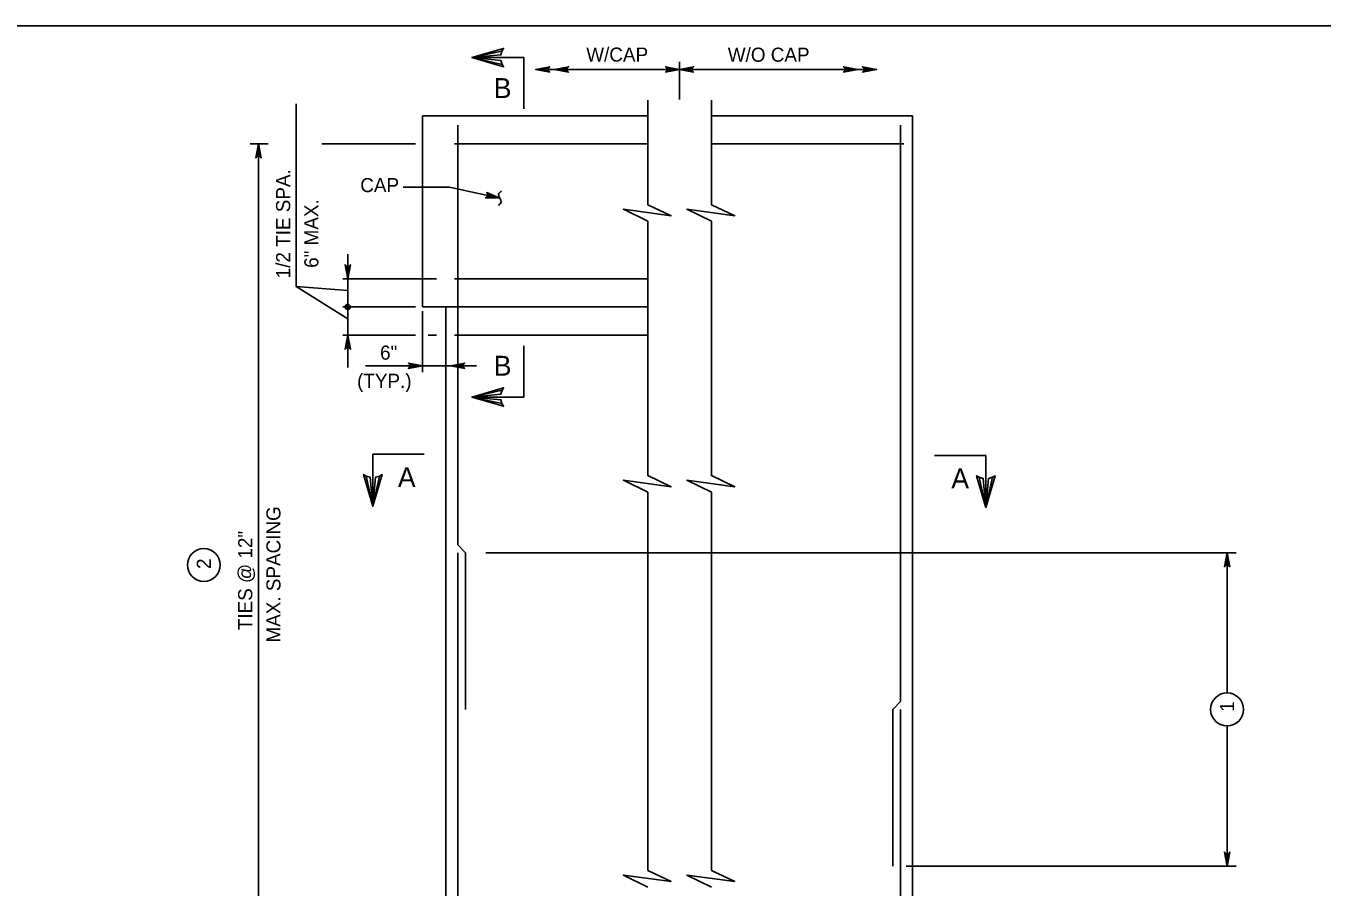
# Model space of a CAD drawing. Extents: x 646165 to 651486, y 296916 to 299292.
# Drawn here: x 649228.5 to 649504.1, y 297312.1 to 297495.3 of the extents above; entities that cross this region are included whole.
import ezdxf

# ---------------------------------------------------------------- set-up
doc = ezdxf.new("R2010")
doc.units = 0
for name, color, linetype in [('1', 7, 'Continuous'), ('2', 7, 'Continuous'), ('51', 7, 'Continuous'), ('52', 7, 'Continuous'), ('53', 7, 'Continuous'), ('54', 7, 'Continuous')]:
    doc.layers.add(name, color=color, linetype=linetype)

msp = doc.modelspace()

# ---------------------------------------------------------------- linework, layer by layer
at = {"layer": '1'}
for p, q in [((649323.32, 297488.52), (649334.39, 297488.52)), ((649334.39, 297488.52), (649334.39, 297477.59)), ((649334.39, 297416.32), (649334.39, 297427.25)), ((649323.32, 297416.32), (649334.39, 297416.32)), ((649302.24, 297404.19), (649313.16, 297404.19)), ((649302.24, 297393.12), (649302.24, 297404.19)), ((649432.64, 297403.92), (649421.72, 297403.92)), ((649432.64, 297392.85), (649432.64, 297403.92))]:
    msp.add_line(p, q, dxfattribs=at)
for points in [[(649329.74, 297487.04), (649329.5, 297487.89), (649323.32, 297488.52), (649329.74, 297487.04), (649330.07, 297486.53), (649323.32, 297488.52), (649329.5, 297489.07), (649329.72, 297489.91), (649323.32, 297488.52), (649330.07, 297490.47), (649329.72, 297489.91)], [(649329.74, 297417.8), (649329.5, 297416.95), (649323.32, 297416.32), (649329.74, 297417.8), (649330.07, 297418.31), (649323.32, 297416.32), (649329.5, 297415.77), (649329.72, 297414.93), (649323.32, 297416.32), (649330.07, 297414.37), (649329.72, 297414.93)], [(649303.71, 297399.54), (649302.86, 297399.3), (649302.24, 297393.12), (649303.71, 297399.54), (649304.22, 297399.87), (649302.24, 297393.12), (649301.68, 297399.3), (649300.84, 297399.52), (649302.24, 297393.12), (649300.29, 297399.87), (649300.84, 297399.52)], [(649431.17, 297399.27), (649432.02, 297399.04), (649432.64, 297392.85), (649431.17, 297399.27), (649430.66, 297399.6), (649432.64, 297392.85), (649433.2, 297399.03), (649434.04, 297399.26), (649432.64, 297392.85), (649434.59, 297399.6), (649434.04, 297399.26)]]:
    msp.add_lwpolyline(points, dxfattribs=at)
at = {"layer": '2'}
msp.add_line((648988.59, 297495.25), (649774.59, 297495.25), dxfattribs=at)
at = {"layer": '51'}
for p, q in [((649312.81, 297476.15), (649312.81, 297435.49)), ((649312.81, 297476.15), (649360.73, 297476.15)), ((649374.25, 297476.15), (649416.99, 297476.15)), ((649416.99, 297476.15), (649416.99, 297264.33)), ((649312.81, 297435.49), (649360.73, 297435.49)), ((649317.81, 297435.49), (649317.81, 297264.33))]:
    msp.add_line(p, q, dxfattribs=at)
at = {"layer": '52'}
for p, q in [((649367.49, 297479.57), (649367.49, 297487.6)), ((649336.91, 297486.01), (649367.49, 297486.01)), ((649367.49, 297486.01), (649409.37, 297486.01)), ((649285.97, 297439.83), (649285.97, 297478.67)), ((649360.73, 297479.49), (649360.73, 297457.23)), ((649374.25, 297479.49), (649374.25, 297457.23)), ((649276.16, 297470.15), (649280.02, 297470.15)), ((649277.94, 297470.15), (649277.94, 297267.41)), ((649291.41, 297470.15), (649311.36, 297470.15)), ((649308.74, 297460.95), (649318.54, 297460.95)), ((649329.26, 297458.62), (649318.54, 297460.95)), ((649360.73, 297453.73), (649360.73, 297399.6)), ((649374.25, 297453.73), (649374.25, 297399.6)), ((649296.93, 297446.74), (649296.93, 297422.62)), ((649295.91, 297441.49), (649315.81, 297441.49)), ((649285.97, 297439.83), (649296.93, 297432.97)), ((649285.97, 297439.83), (649296.93, 297438.99)), ((649295.91, 297435.49), (649311.36, 297435.49)), ((649312.81, 297434.56), (649312.81, 297421.65)), ((649295.91, 297429.49), (649311.36, 297429.49)), ((649314.02, 297429.49), (649315.81, 297429.49)), ((649300.67, 297422.99), (649324.3, 297422.99)), ((649360.73, 297396.1), (649360.73, 297315.65)), ((649374.25, 297396.1), (649374.25, 297315.65)), ((649326.28, 297383.24), (649485.84, 297383.24)), ((649483.92, 297353.41), (649483.92, 297383.24)), ((649483.92, 297316.58), (649483.92, 297346.41)), ((649415.66, 297316.58), (649485.84, 297316.58)), ((649417.62, 297316.58), (649417.13, 297316.58))]:
    msp.add_line(p, q, dxfattribs=at)
for points in [[(649336.91, 297486.01), (649339.89, 297486.57), (649339.66, 297486.41), (649339.54, 297486.21), (649339.51, 297486.01), (649339.54, 297485.81), (649339.66, 297485.61), (649339.89, 297485.45), (649336.91, 297486.01), (649339.66, 297485.61), (649339.54, 297485.81), (649336.91, 297486.01), (649339.51, 297486.01), (649339.54, 297486.21), (649336.91, 297486.01), (649339.66, 297486.41)], [(649340.91, 297486.01), (649343.89, 297486.57), (649343.66, 297486.41), (649343.54, 297486.21), (649343.51, 297486.01), (649343.54, 297485.81), (649343.66, 297485.61), (649343.89, 297485.45), (649340.91, 297486.01), (649343.66, 297485.61), (649343.54, 297485.81), (649340.91, 297486.01), (649343.51, 297486.01), (649343.54, 297486.21), (649340.91, 297486.01), (649343.66, 297486.41)], [(649367.49, 297486.01), (649364.51, 297485.45), (649364.74, 297485.61), (649364.86, 297485.81), (649364.89, 297486.01), (649364.86, 297486.21), (649364.74, 297486.41), (649364.51, 297486.57), (649367.49, 297486.01), (649364.74, 297486.41), (649364.86, 297486.21), (649367.49, 297486.01), (649364.89, 297486.01), (649364.86, 297485.81), (649367.49, 297486.01), (649364.74, 297485.61)], [(649367.49, 297486.01), (649364.51, 297485.45), (649364.74, 297485.61), (649364.86, 297485.81), (649364.89, 297486.01), (649364.86, 297486.21), (649364.74, 297486.41), (649364.51, 297486.57), (649367.49, 297486.01), (649364.74, 297486.41), (649364.86, 297486.21), (649367.49, 297486.01), (649364.89, 297486.01), (649364.86, 297485.81), (649367.49, 297486.01), (649364.74, 297485.61)], [(649367.49, 297486.01), (649370.47, 297486.57), (649370.24, 297486.41), (649370.13, 297486.21), (649370.09, 297486.01), (649370.13, 297485.81), (649370.24, 297485.61), (649370.47, 297485.45), (649367.49, 297486.01), (649370.24, 297485.61), (649370.13, 297485.81), (649367.49, 297486.01), (649370.09, 297486.01), (649370.13, 297486.21), (649367.49, 297486.01), (649370.24, 297486.41)], [(649405.37, 297486.01), (649402.38, 297485.45), (649402.61, 297485.61), (649402.73, 297485.81), (649402.77, 297486.01), (649402.73, 297486.21), (649402.61, 297486.41), (649402.38, 297486.57), (649405.37, 297486.01), (649402.61, 297486.41), (649402.73, 297486.21), (649405.37, 297486.01), (649402.77, 297486.01), (649402.73, 297485.81), (649405.37, 297486.01), (649402.61, 297485.61)], [(649409.37, 297486.01), (649406.38, 297485.45), (649406.61, 297485.61), (649406.73, 297485.81), (649406.77, 297486.01), (649406.73, 297486.21), (649406.61, 297486.41), (649406.38, 297486.57), (649409.37, 297486.01), (649406.61, 297486.41), (649406.73, 297486.21), (649409.37, 297486.01), (649406.77, 297486.01), (649406.73, 297485.81), (649409.37, 297486.01), (649406.61, 297485.61)], [(649277.94, 297470.15), (649278.5, 297467.17), (649278.42, 297467.29), (649278.34, 297467.4), (649278.24, 297467.46), (649278.14, 297467.52), (649278.04, 297467.54), (649277.94, 297467.55), (649277.84, 297467.54), (649277.74, 297467.52), (649277.64, 297467.46), (649277.54, 297467.4), (649277.46, 297467.29), (649277.38, 297467.17), (649277.94, 297470.15), (649277.46, 297467.29), (649277.54, 297467.4), (649277.94, 297470.15), (649277.64, 297467.46), (649277.74, 297467.52), (649277.94, 297470.15), (649277.84, 297467.54), (649277.94, 297467.55), (649277.94, 297470.15), (649278.04, 297467.54), (649278.14, 297467.52), (649277.94, 297470.15), (649278.24, 297467.46), (649278.34, 297467.4), (649277.94, 297470.15), (649278.42, 297467.29)], [(649329.26, 297458.62), (649326.23, 297458.71), (649326.49, 297458.81), (649326.65, 297458.98), (649326.72, 297459.17), (649326.73, 297459.37), (649326.66, 297459.6), (649326.47, 297459.8), (649329.26, 297458.62), (649326.66, 297459.6), (649326.73, 297459.37), (649329.26, 297458.62), (649326.72, 297459.17), (649326.65, 297458.98), (649329.26, 297458.62), (649326.49, 297458.81)], [(649360.73, 297453.73), (649355.55, 297456.26), (649365.69, 297454.88), (649360.73, 297457.24)], [(649374.25, 297453.73), (649369.07, 297456.26), (649379.21, 297454.88), (649374.25, 297457.24)], [(649296.93, 297441.49), (649296.37, 297444.47), (649296.45, 297444.35), (649296.53, 297444.24), (649296.63, 297444.18), (649296.73, 297444.12), (649296.83, 297444.1), (649296.93, 297444.09), (649297.03, 297444.1), (649297.13, 297444.12), (649297.23, 297444.18), (649297.33, 297444.24), (649297.41, 297444.35), (649297.49, 297444.47), (649296.93, 297441.49), (649297.41, 297444.35), (649297.33, 297444.24), (649296.93, 297441.49), (649297.23, 297444.18), (649297.13, 297444.12), (649296.93, 297441.49), (649297.03, 297444.1), (649296.93, 297444.09), (649296.93, 297441.49), (649296.83, 297444.1), (649296.73, 297444.12), (649296.93, 297441.49), (649296.63, 297444.18), (649296.53, 297444.24), (649296.93, 297441.49), (649296.45, 297444.35)], [(649296.93, 297429.49), (649297.49, 297426.5), (649297.41, 297426.62), (649297.33, 297426.73), (649297.23, 297426.79), (649297.13, 297426.85), (649297.03, 297426.87), (649296.93, 297426.89), (649296.83, 297426.87), (649296.73, 297426.85), (649296.63, 297426.79), (649296.53, 297426.73), (649296.45, 297426.62), (649296.37, 297426.5), (649296.93, 297429.49), (649296.45, 297426.62), (649296.53, 297426.73), (649296.93, 297429.49), (649296.63, 297426.79), (649296.73, 297426.85), (649296.93, 297429.49), (649296.83, 297426.87), (649296.93, 297426.89), (649296.93, 297429.49), (649297.03, 297426.87), (649297.13, 297426.85), (649296.93, 297429.49), (649297.23, 297426.79), (649297.33, 297426.73), (649296.93, 297429.49), (649297.41, 297426.62)], [(649312.81, 297422.99), (649309.83, 297423.55), (649309.94, 297423.47), (649310.06, 297423.39), (649310.12, 297423.29), (649310.17, 297423.19), (649310.19, 297423.09), (649310.21, 297422.99), (649310.19, 297422.89), (649310.17, 297422.79), (649310.12, 297422.69), (649310.06, 297422.59), (649309.94, 297422.51), (649309.83, 297422.43), (649312.81, 297422.99), (649309.94, 297422.51), (649310.06, 297422.59), (649312.81, 297422.99), (649310.12, 297422.69), (649310.17, 297422.79), (649312.81, 297422.99), (649310.19, 297422.89), (649310.21, 297422.99), (649312.81, 297422.99), (649310.19, 297423.09), (649310.17, 297423.19), (649312.81, 297422.99), (649310.12, 297423.29), (649310.06, 297423.39), (649312.81, 297422.99), (649309.94, 297423.47)], [(649318.81, 297422.99), (649321.79, 297423.55), (649321.68, 297423.47), (649321.56, 297423.39), (649321.5, 297423.29), (649321.44, 297423.19), (649321.43, 297423.09), (649321.41, 297422.99), (649321.43, 297422.89), (649321.44, 297422.79), (649321.5, 297422.69), (649321.56, 297422.59), (649321.68, 297422.51), (649321.79, 297422.43), (649318.81, 297422.99), (649321.68, 297422.51), (649321.56, 297422.59), (649318.81, 297422.99), (649321.5, 297422.69), (649321.44, 297422.79), (649318.81, 297422.99), (649321.43, 297422.89), (649321.41, 297422.99), (649318.81, 297422.99), (649321.43, 297423.09), (649321.44, 297423.19), (649318.81, 297422.99), (649321.5, 297423.29), (649321.56, 297423.39), (649318.81, 297422.99), (649321.68, 297423.47)], [(649360.73, 297396.1), (649355.55, 297398.64), (649365.69, 297397.26), (649360.73, 297399.62)], [(649374.25, 297396.1), (649369.07, 297398.64), (649379.21, 297397.26), (649374.25, 297399.62)], [(649483.92, 297383.24), (649484.48, 297380.26), (649484.4, 297380.38), (649484.32, 297380.49), (649484.22, 297380.55), (649484.12, 297380.61), (649484.02, 297380.63), (649483.92, 297380.64), (649483.82, 297380.63), (649483.72, 297380.61), (649483.62, 297380.55), (649483.52, 297380.49), (649483.44, 297380.38), (649483.36, 297380.26), (649483.92, 297383.24), (649483.44, 297380.38), (649483.52, 297380.49), (649483.92, 297383.24), (649483.62, 297380.55), (649483.72, 297380.61), (649483.92, 297383.24), (649483.82, 297380.63), (649483.92, 297380.64), (649483.92, 297383.24), (649484.02, 297380.63), (649484.12, 297380.61), (649483.92, 297383.24), (649484.22, 297380.55), (649484.32, 297380.49), (649483.92, 297383.24), (649484.4, 297380.38)], [(649483.92, 297316.58), (649483.36, 297319.56), (649483.44, 297319.44), (649483.52, 297319.33), (649483.62, 297319.27), (649483.72, 297319.21), (649483.82, 297319.19), (649483.92, 297319.18), (649484.02, 297319.19), (649484.12, 297319.21), (649484.22, 297319.27), (649484.32, 297319.33), (649484.4, 297319.44), (649484.48, 297319.56), (649483.92, 297316.58), (649484.4, 297319.44), (649484.32, 297319.33), (649483.92, 297316.58), (649484.22, 297319.27), (649484.12, 297319.21), (649483.92, 297316.58), (649484.02, 297319.19), (649483.92, 297319.18), (649483.92, 297316.58), (649483.82, 297319.19), (649483.72, 297319.21), (649483.92, 297316.58), (649483.62, 297319.27), (649483.52, 297319.33), (649483.92, 297316.58), (649483.44, 297319.44)], [(649360.73, 297312.13), (649355.55, 297314.67), (649365.69, 297313.29), (649360.73, 297315.65)], [(649374.25, 297312.13), (649369.07, 297314.67), (649379.21, 297313.29), (649374.25, 297315.65)]]:
    msp.add_lwpolyline(points, dxfattribs=at)
for centre, radius in [((649296.93, 297435.49), 0.533), ((649296.93, 297435.49), 0.267), ((649266.32, 297380.62), 3.5), ((649483.92, 297349.91), 3.5)]:
    msp.add_circle(centre, radius, dxfattribs=at)
msp.add_spline([(649329.63, 297460.14), (649328.99, 297459.39), (649329.54, 297457.84), (649328.95, 297457.1)], degree=3, dxfattribs=at)
at = {"layer": '54'}
for p, q in [((649320.31, 297474.15), (649320.31, 297384.91)), ((649414.49, 297474.15), (649414.49, 297351.58)), ((649319.64, 297470.15), (649360.73, 297470.15)), ((649374.25, 297470.15), (649415.15, 297470.15)), ((649319.64, 297441.49), (649360.73, 297441.49)), ((649319.64, 297429.49), (649360.73, 297429.49)), ((649321.98, 297383.24), (649320.31, 297384.91)), ((649320.31, 297383.24), (649320.31, 297231.11)), ((649321.98, 297383.24), (649321.98, 297349.91)), ((649412.82, 297349.91), (649414.49, 297351.58)), ((649412.82, 297349.91), (649412.82, 297316.58)), ((649414.49, 297349.91), (649414.49, 297231.11))]:
    msp.add_line(p, q, dxfattribs=at)

# ---------------------------------------------------------------- texts
at = {"layer": '1'}
for s, height, p in [('W/CAP', 3, (649347.65, 297487.66)), ('W/O CAP', 3, (649377.75, 297487.63)), ('B', 4.23, (649327.97, 297479.92)), ('B', 4.23, (649327.97, 297420.88)), ('A', 4.23, (649307.59, 297397.17)), ('A', 4.23, (649425.28, 297396.91))]:
    msp.add_text(s, height=height, dxfattribs=at).set_placement(p)
at = {"layer": '53'}
for s, p in [('1/2 TIE SPA.', (649284.68, 297441.58)), ('  6" MAX.', (649290.68, 297441.58)), ('MAX. SPACING', (649282.62, 297364.13)), ('TIES @ 12"', (649276.62, 297366.76)), ('2', (649267.82, 297379.77)), ('1', (649485.42, 297349.4))]:
    msp.add_text(s, height=3, rotation=90, dxfattribs=at).set_placement(p)
for s, p in [('CAP', (649299.59, 297459.9)), ('6"', (649303.8, 297424.28)), ('(TYP.)', (649298.91, 297418.28))]:
    msp.add_text(s, height=3, dxfattribs=at).set_placement(p)

doc.saveas('drawing.dxf')
